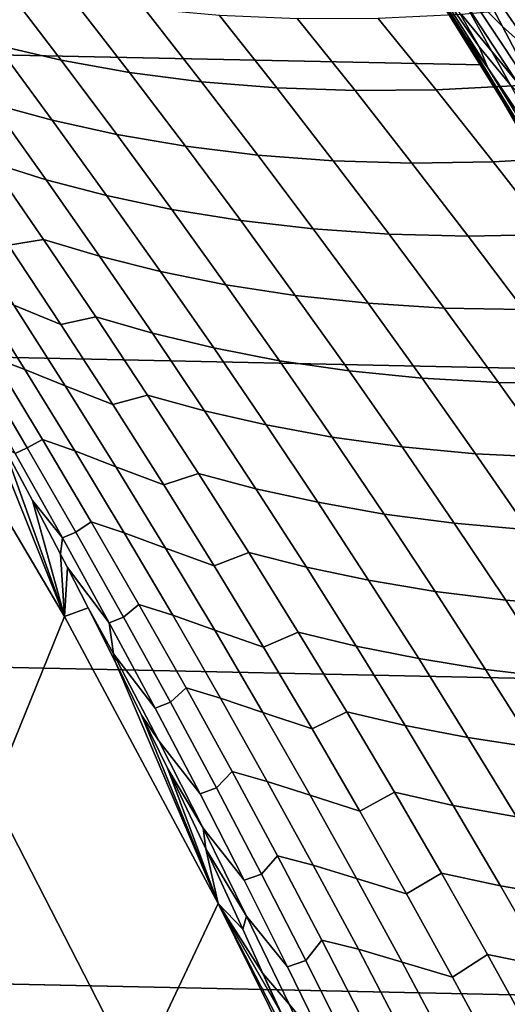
# Model space of a CAD drawing. Header units: metres. Extents: x -29 to 117, y -464 to 29.
# Tile 250 of 362: x 23.14 to 24.81, y 11.75 to 15.13. Entities that reach past the tile are written whole.
import ezdxf

# ---------------------------------------------------------------- set-up
doc = ezdxf.new("R2010")
doc.units = ezdxf.units.M
doc.layers.add('solid_24_501_056_XXX', color=7, linetype='CONTINUOUS')

msp = doc.modelspace()

# ---------------------------------------------------------------- linework, layer by layer
at = {"layer": 'solid_24_501_056_XXX'}
for points in [[(24.71983, 14.971294, -99.5), (-24.071438, 15.992999, -99.5), (-23.380772, 16.986727, -99.5), (24.071438, 15.992999, -99.5)], [(25.325327, 13.922554, -99.5), (-24.71983, 14.971294, -99.5), (-24.071438, 15.992999, -99.5), (24.71983, 14.971294, -99.5)], [(24.071438, 15.992999, -99.5), (24.212317, 15.778903, 20), (24.853973, 14.747542, 20), (24.71983, 14.971294, -99.5)], [(24.944613, 14.593246, 20.670803), (24.853973, 14.747542, 20), (24.212317, 15.778903, 20), (24.762983, 14.898985, 20.912537)], [(24.59107, 15.180589, 21.14167), (24.762983, 14.898985, 20.912537), (24.212317, 15.778903, 20)], [(24.66395, 15.067829, 21.335529), (24.574821, 15.206829, 21.163338), (24.379984, 15.516631, 21.423212), (24.411617, 15.467916, 21.526861)], [(24.637966, 15.392096, 23.173458), (24.791325, 15.102768, 22.793447), (24.669819, 15.223698, 22.617903), (24.512144, 15.509732, 22.999296)], [(24.74058, 14.961284, 21.529577), (24.66395, 15.067829, 21.335529), (24.411617, 15.467916, 21.526861), (24.491007, 15.354578, 21.717525)], [(24.547029, 15.319314, 22.186646), (24.711639, 15.033134, 21.806177), (24.491007, 15.354578, 21.717525), (24.434204, 15.461577, 22.014288)], [(24.677137, 15.408366, 23.413811), (24.962605, 14.999647, 23.205166), (24.911909, 14.994606, 22.972549), (24.637966, 15.392096, 23.173458)], [(25.092722, 14.899416, 23.382084), (24.962605, 14.999647, 23.205166), (24.677137, 15.408366, 23.413811), (24.812458, 15.298845, 23.585964)], [(24.637966, 15.392096, 23.173458), (24.911909, 14.994606, 22.972549), (24.791325, 15.102768, 22.793447)], [(24.711639, 15.033134, 21.806177), (24.74058, 14.961284, 21.529577), (24.491007, 15.354578, 21.717525)], [(24.655895, 15.194814, 22.365557), (24.816708, 14.90447, 21.985708), (24.711639, 15.033134, 21.806177), (24.547029, 15.319314, 22.186646)], [(23.060789, 15.038675, 79.30204), (23.281185, 14.987512, 78.984665), (23.088495, 15.240313, 78.84655), (22.86915, 15.293427, 79.164291)], [(23.281185, 14.987512, 78.984665), (23.515211, 14.945214, 78.675377), (23.321503, 15.196148, 78.536789), (23.088495, 15.240313, 78.84655)], [(24.66395, 15.067829, 21.335529), (24.59107, 15.180589, 21.14167), (24.574821, 15.206829, 21.163338)], [(24.669819, 15.223698, 22.617903), (24.949635, 14.801548, 22.411556), (24.919804, 14.790785, 22.170139), (24.655895, 15.194814, 22.365557)], [(24.791325, 15.102768, 22.793447), (24.949635, 14.801548, 22.411556), (24.669819, 15.223698, 22.617903)], [(23.515211, 14.945214, 78.675377), (23.761202, 14.913521, 78.37394), (23.566471, 15.162694, 78.234756), (23.321503, 15.196148, 78.536789)], [(24.66395, 15.067829, 21.335529), (24.841333, 14.769317, 20.952478), (24.762983, 14.898985, 20.912537), (24.59107, 15.180589, 21.14167)], [(24.849771, 14.900469, 77.255623), (25.143456, 14.928031, 76.999481), (24.94338, 15.170284, 76.855003), (24.650826, 15.143827, 77.112534)], [(24.655895, 15.194814, 22.365557), (24.919804, 14.790785, 22.170139), (24.816708, 14.90447, 21.985708)], [(23.761202, 14.913521, 78.37394), (24.018854, 14.892291, 78.081131), (23.823109, 15.139813, 77.9412), (23.566471, 15.162694, 78.234756)], [(24.018854, 14.892291, 78.081131), (24.28661, 14.882935, 77.796806), (24.089823, 15.128933, 77.655983), (23.823109, 15.139813, 77.9412)], [(24.563919, 14.885473, 77.521553), (24.849771, 14.900469, 77.255623), (24.650826, 15.143827, 77.112534), (24.366072, 15.130081, 77.379677)], [(24.28661, 14.882935, 77.796806), (24.563919, 14.885473, 77.521553), (24.366072, 15.130081, 77.379677), (24.089823, 15.128933, 77.655983)], [(24.911909, 14.994606, 22.972549), (25.064816, 14.692031, 22.592903), (24.949635, 14.801548, 22.411556), (24.791325, 15.102768, 22.793447)], [(23.043949, 14.838155, 79.763115), (23.250057, 14.78215, 79.437637), (23.060789, 15.038675, 79.30204), (22.85581, 15.09666, 79.627831)], [(23.250057, 14.78215, 79.437637), (23.471512, 14.732909, 79.120644), (23.281185, 14.987512, 78.984665), (23.060789, 15.038675, 79.30204)], [(24.66395, 15.067829, 21.335529), (24.911079, 14.66452, 21.149147), (24.841333, 14.769317, 20.952478)], [(24.985064, 14.564855, 21.346441), (24.911079, 14.66452, 21.149147), (24.66395, 15.067829, 21.335529), (24.74058, 14.961284, 21.529577)], [(24.816708, 14.90447, 21.985708), (24.982983, 14.600865, 21.603817), (24.74058, 14.961284, 21.529577), (24.711639, 15.033134, 21.806177)], [(25.886116, 12.849844, -99.5), (-25.325327, 13.922554, -99.5), (-24.71983, 14.971294, -99.5), (25.325327, 13.922554, -99.5)], [(23.471512, 14.732909, 79.120644), (23.706562, 14.69245, 78.811852), (23.515211, 14.945214, 78.675377), (23.281185, 14.987512, 78.984665)], [(24.71983, 14.971294, -99.5), (24.853973, 14.747542, 20), (25.451727, 13.690129, 20), (25.325327, 13.922554, -99.5)], [(23.706562, 14.69245, 78.811852), (23.953581, 14.662483, 78.511055), (23.761202, 14.913521, 78.37394), (23.515211, 14.945214, 78.675377)], [(24.982983, 14.600865, 21.603817), (24.985064, 14.564855, 21.346441), (24.74058, 14.961284, 21.529577)], [(23.038683, 14.637563, 80.229691), (23.229668, 14.57792, 79.896202), (23.043949, 14.838155, 79.763115), (22.854185, 14.89979, 80.096886)], [(23.953581, 14.662483, 78.511055), (24.212255, 14.642869, 78.219002), (24.018854, 14.892291, 78.081131), (23.761202, 14.913521, 78.37394)], [(24.759438, 14.638881, 77.661423), (25.046391, 14.655079, 77.396729), (24.849771, 14.900469, 77.255623), (24.563919, 14.885473, 77.521553)], [(24.212255, 14.642869, 78.219002), (24.481056, 14.634994, 77.9356), (24.28661, 14.882935, 77.796806), (24.018854, 14.892291, 78.081131)], [(24.481056, 14.634994, 77.9356), (24.759438, 14.638881, 77.661423), (24.563919, 14.885473, 77.521553), (24.28661, 14.882935, 77.796806)], [(24.841333, 14.769317, 20.952478), (24.944613, 14.593246, 20.670803), (24.762983, 14.898985, 20.912537)], [(23.229668, 14.57792, 79.896202), (23.436911, 14.52387, 79.571053), (23.250057, 14.78215, 79.437637), (23.043949, 14.838155, 79.763115)], [(23.436911, 14.52387, 79.571053), (23.659424, 14.476522, 79.254471), (23.471512, 14.732909, 79.120644), (23.250057, 14.78215, 79.437637)], [(23.659424, 14.476522, 79.254471), (23.895504, 14.437869, 78.94619), (23.706562, 14.69245, 78.811852), (23.471512, 14.732909, 79.120644)], [(23.895504, 14.437869, 78.94619), (24.143555, 14.409595, 78.646049), (23.953581, 14.662483, 78.511055), (23.706562, 14.69245, 78.811852)], [(23.100597, 14.353715, 80.741165), (23.220711, 14.37365, 80.360252), (23.038683, 14.637563, 80.229691), (22.918047, 14.623959, 80.609673)], [(23.220711, 14.37365, 80.360252), (23.412918, 14.315975, 80.027061), (23.229668, 14.57792, 79.896202), (23.038683, 14.637563, 80.229691)], [(24.143555, 14.409595, 78.646049), (24.403259, 14.391559, 78.35479), (24.212255, 14.642869, 78.219002), (23.953581, 14.662483, 78.511055)], [(24.403259, 14.391559, 78.35479), (24.673113, 14.385126, 78.072319), (24.481056, 14.634994, 77.9356), (24.212255, 14.642869, 78.219002)], [(24.673113, 14.385126, 78.072319), (24.95257, 14.390315, 77.79924), (24.759438, 14.638881, 77.661423), (24.481056, 14.634994, 77.9356)], [(24.95257, 14.390315, 77.79924), (25.240635, 14.407668, 77.535805), (25.046391, 14.655079, 77.396729), (24.759438, 14.638881, 77.661423)], [(23.412918, 14.315975, 80.027061), (23.621294, 14.26385, 79.702271), (23.436911, 14.52387, 79.571053), (23.229668, 14.57792, 79.896202)], [(23.621294, 14.26385, 79.702271), (23.844873, 14.218369, 79.386116), (23.659424, 14.476522, 79.254471), (23.436911, 14.52387, 79.571053)], [(23.844873, 14.218369, 79.386116), (24.081987, 14.181491, 79.078377), (23.895504, 14.437869, 78.94619), (23.659424, 14.476522, 79.254471)], [(24.081987, 14.181491, 79.078377), (24.331076, 14.154875, 78.778908), (24.143555, 14.409595, 78.646049), (23.895504, 14.437869, 78.94619)], [(23.11915, 14.148076, 81.217545), (23.28054, 14.081786, 80.8703), (23.100597, 14.353715, 80.741165), (22.940584, 14.422049, 81.0886)], [(24.331076, 14.154875, 78.778908), (24.591814, 14.138376, 78.488457), (24.403259, 14.391559, 78.35479), (24.143555, 14.409595, 78.646049)], [(23.28054, 14.081786, 80.8703), (23.400219, 14.108068, 80.488548), (23.220711, 14.37365, 80.360252), (23.100597, 14.353715, 80.741165)], [(23.400219, 14.108068, 80.488548), (23.593649, 14.052337, 80.15567), (23.412918, 14.315975, 80.027061), (23.220711, 14.37365, 80.360252)], [(24.591814, 14.138376, 78.488457), (24.862726, 14.133343, 78.206947), (24.673113, 14.385126, 78.072319), (24.403259, 14.391559, 78.35479)], [(24.862726, 14.133343, 78.206947), (25.143265, 14.139789, 77.934982), (24.95257, 14.390315, 77.79924), (24.673113, 14.385126, 78.072319)], [(23.593649, 14.052337, 80.15567), (23.803162, 14.002111, 79.831253), (23.621294, 14.26385, 79.702271), (23.412918, 14.315975, 80.027061)], [(23.803162, 14.002111, 79.831253), (24.027807, 13.958467, 79.515549), (23.844873, 14.218369, 79.386116), (23.621294, 14.26385, 79.702271)], [(23.047947, 13.969633, 82.077042), (23.157036, 13.92876, 81.7033), (22.982862, 14.206224, 81.577141), (22.876024, 14.248646, 81.951569)], [(23.157036, 13.92876, 81.7033), (23.295065, 13.872459, 81.344086), (23.11915, 14.148076, 81.217545), (22.982862, 14.206224, 81.577141)], [(24.027807, 13.958467, 79.515549), (24.265959, 13.923329, 79.208374), (24.081987, 14.181491, 79.078377), (23.844873, 14.218369, 79.386116)], [(24.265959, 13.923329, 79.208374), (24.51609, 13.898335, 78.909599), (24.331076, 14.154875, 78.778908), (24.081987, 14.181491, 79.078377)], [(23.295065, 13.872459, 81.344086), (23.457827, 13.808193, 80.997055), (23.28054, 14.081786, 80.8703), (23.11915, 14.148076, 81.217545)], [(24.51609, 13.898335, 78.909599), (24.777866, 13.883335, 78.619972), (24.591814, 14.138376, 78.488457), (24.331076, 14.154875, 78.778908)], [(24.777866, 13.883335, 78.619972), (25.049845, 13.879658, 78.339455), (24.862726, 14.133343, 78.206947), (24.591814, 14.138376, 78.488457)], [(23.457827, 13.808193, 80.997055), (23.57716, 13.84084, 80.614548), (23.400219, 14.108068, 80.488548), (23.28054, 14.081786, 80.8703)], [(23.57716, 13.84084, 80.614548), (23.771812, 13.787025, 80.282005), (23.593649, 14.052337, 80.15567), (23.400219, 14.108068, 80.488548)], [(22.725927, 14.043554, 84.956604), (22.508829, 13.412352, 92.171654), (23.043867, 12.470717, 92.171654), (23.292183, 13.082944, 84.956604)], [(22.985729, 13.848317, 83.148438), (22.884272, 14.032811, 83.008842), (22.725927, 14.043554, 84.956604), (23.292183, 13.082944, 84.956604)], [(23.771812, 13.787025, 80.282005), (23.982462, 13.73867, 79.957985), (23.803162, 14.002111, 79.831253), (23.593649, 14.052337, 80.15567)], [(23.982462, 13.73867, 79.957985), (24.208178, 13.696831, 79.642754), (24.027807, 13.958467, 79.515549), (23.803162, 14.002111, 79.831253)], [(23.164772, 13.659955, 82.609024), (23.217188, 13.689048, 82.200081), (23.047947, 13.969633, 82.077042), (22.995663, 13.947227, 82.485161)], [(23.217188, 13.689048, 82.200081), (23.328514, 13.649695, 81.827034), (23.157036, 13.92876, 81.7033), (23.047947, 13.969633, 82.077042)], [(24.208178, 13.696831, 79.642754), (24.447371, 13.663401, 79.336151), (24.265959, 13.923329, 79.208374), (24.027807, 13.958467, 79.515549)], [(26.401428, 11.754766, -99.5), (-25.886116, 12.849844, -99.5), (-25.325327, 13.922554, -99.5), (25.886116, 12.849844, -99.5)], [(23.123865, 13.640577, 83.018929), (23.164772, 13.659955, 82.609024), (22.995663, 13.947227, 82.485161), (22.958601, 13.928262, 82.896866)], [(23.328514, 13.649695, 81.827034), (23.468273, 13.595221, 81.468208), (23.295065, 13.872459, 81.344086), (23.157036, 13.92876, 81.7033)], [(24.447371, 13.663401, 79.336151), (24.698547, 13.639989, 79.038101), (24.51609, 13.898335, 78.909599), (24.265959, 13.923329, 79.208374)], [(24.698547, 13.639989, 79.038101), (24.961367, 13.626448, 78.749321), (24.777866, 13.883335, 78.619972), (24.51609, 13.898335, 78.909599)], [(23.468273, 13.595221, 81.468208), (23.632404, 13.532954, 81.121399), (23.457827, 13.808193, 80.997055), (23.295065, 13.872459, 81.344086)], [(24.961367, 13.626448, 78.749321), (25.234413, 13.624083, 78.469803), (25.049845, 13.879658, 78.339455), (24.777866, 13.883335, 78.619972)], [(23.085342, 13.664006, 83.28537), (22.985729, 13.848317, 83.148438), (23.292183, 13.082944, 84.956604)], [(23.632404, 13.532954, 81.121399), (23.751482, 13.571982, 80.738235), (23.57716, 13.84084, 80.614548), (23.457827, 13.808193, 80.997055)], [(23.751482, 13.571982, 80.738235), (23.947355, 13.520058, 80.406044), (23.771812, 13.787025, 80.282005), (23.57716, 13.84084, 80.614548)], [(23.947355, 13.520058, 80.406044), (24.159142, 13.473544, 80.082436), (23.982462, 13.73867, 79.957985), (23.771812, 13.787025, 80.282005)], [(24.159142, 13.473544, 80.082436), (24.385929, 13.433478, 79.7677), (24.208178, 13.696831, 79.642754), (23.982462, 13.73867, 79.957985)], [(23.331062, 13.37111, 82.730339), (23.383698, 13.40691, 82.320663), (23.217188, 13.689048, 82.200081), (23.164772, 13.659955, 82.609024)], [(23.383698, 13.40691, 82.320663), (23.497244, 13.369053, 81.948311), (23.328514, 13.649695, 81.827034), (23.217188, 13.689048, 82.200081)], [(24.385929, 13.433478, 79.7677), (24.626167, 13.401721, 79.4617), (24.447371, 13.663401, 79.336151), (24.208178, 13.696831, 79.642754)], [(23.183134, 13.479875, 83.419708), (23.085342, 13.664006, 83.28537), (23.292183, 13.082944, 84.956604)], [(23.286348, 13.351363, 83.138474), (23.123865, 13.640577, 83.018929), (23.085342, 13.664006, 83.28537), (23.183134, 13.479875, 83.419708)], [(23.286348, 13.351363, 83.138474), (23.331062, 13.37111, 82.730339), (23.164772, 13.659955, 82.609024), (23.123865, 13.640577, 83.018929)], [(24.626167, 13.401721, 79.4617), (24.878393, 13.379854, 79.164383), (24.698547, 13.639989, 79.038101), (24.447371, 13.663401, 79.336151)], [(23.497244, 13.369053, 81.948311), (23.638725, 13.316379, 81.58989), (23.468273, 13.595221, 81.468208), (23.328514, 13.649695, 81.827034)], [(24.878393, 13.379854, 79.164383), (25.14226, 13.367729, 78.876472), (24.961367, 13.626448, 78.749321), (24.698547, 13.639989, 79.038101)], [(23.638725, 13.316379, 81.58989), (23.80422, 13.25609, 81.243317), (23.632404, 13.532954, 81.121399), (23.468273, 13.595221, 81.468208)], [(23.80422, 13.25609, 81.243317), (23.923136, 13.301513, 80.859589), (23.751482, 13.571982, 80.738235), (23.632404, 13.532954, 81.121399)], [(23.923136, 13.301513, 80.859589), (24.120228, 13.251451, 80.527771), (23.947355, 13.520058, 80.406044), (23.751482, 13.571982, 80.738235)], [(24.120228, 13.251451, 80.527771), (24.333153, 13.20675, 80.204597), (24.159142, 13.473544, 80.082436), (23.947355, 13.520058, 80.406044)], [(23.279135, 13.295913, 83.551529), (23.183134, 13.479875, 83.419708), (23.292183, 13.082944, 84.956604)], [(23.286348, 13.351363, 83.138474), (23.183134, 13.479875, 83.419708), (23.279135, 13.295913, 83.551529)], [(24.333153, 13.20675, 80.204597), (24.561014, 13.168425, 79.890366), (24.385929, 13.433478, 79.7677), (24.159142, 13.473544, 80.082436)], [(24.561014, 13.168425, 79.890366), (24.802298, 13.138305, 79.584991), (24.626167, 13.401721, 79.4617), (24.385929, 13.433478, 79.7677)], [(23.49448, 13.08072, 82.849098), (23.547424, 13.123243, 82.438774), (23.383698, 13.40691, 82.320663), (23.331062, 13.37111, 82.730339)], [(23.547424, 13.123243, 82.438774), (23.663177, 13.086852, 82.067123), (23.497244, 13.369053, 81.948311), (23.383698, 13.40691, 82.320663)], [(24.802298, 13.138305, 79.584991), (25.055576, 13.117944, 79.288429), (24.878393, 13.379854, 79.164383), (24.626167, 13.401721, 79.4617)], [(23.446001, 13.060657, 83.255478), (23.286348, 13.351363, 83.138474), (23.279135, 13.295913, 83.551529), (23.302452, 13.250739, 83.583542)], [(23.446001, 13.060657, 83.255478), (23.49448, 13.08072, 82.849098), (23.331062, 13.37111, 82.730339), (23.286348, 13.351363, 83.138474)], [(23.663177, 13.086852, 82.067123), (23.806368, 13.035954, 81.709122), (23.638725, 13.316379, 81.58989), (23.497244, 13.369053, 81.948311)], [(23.806368, 13.035954, 81.709122), (23.973223, 12.977621, 81.362793), (23.80422, 13.25609, 81.243317), (23.638725, 13.316379, 81.58989)], [(23.302452, 13.250739, 83.583542), (23.279135, 13.295913, 83.551529), (23.292183, 13.082944, 84.956604)], [(23.973223, 12.977621, 81.362793), (24.09207, 13.029451, 80.978592), (23.923136, 13.301513, 80.859589), (23.80422, 13.25609, 81.243317)], [(24.09207, 13.029451, 80.978592), (24.290379, 12.981224, 80.647156), (24.120228, 13.251451, 80.527771), (23.923136, 13.301513, 80.859589)], [(23.373369, 13.112114, 83.680923), (23.302452, 13.250739, 83.583542), (23.292183, 13.082944, 84.956604)], [(23.446001, 13.060657, 83.255478), (23.302452, 13.250739, 83.583542), (23.373369, 13.112114, 83.680923), (23.460085, 12.954483, 83.699844)], [(24.290379, 12.981224, 80.647156), (24.504442, 12.938305, 80.324432), (24.333153, 13.20675, 80.204597), (24.120228, 13.251451, 80.527771)], [(24.504442, 12.938305, 80.324432), (24.733377, 12.901687, 80.010735), (24.561014, 13.168425, 79.890366), (24.333153, 13.20675, 80.204597)], [(24.733377, 12.901687, 80.010735), (24.975708, 12.873167, 79.705994), (24.802298, 13.138305, 79.584991), (24.561014, 13.168425, 79.890366)], [(23.654976, 12.788827, 82.965271), (23.708321, 12.838082, 82.554398), (23.547424, 13.123243, 82.438774), (23.49448, 13.08072, 82.849098)], [(23.708321, 12.838082, 82.554398), (23.826258, 12.803124, 82.183449), (23.663177, 13.086852, 82.067123), (23.547424, 13.123243, 82.438774)], [(24.975708, 12.873167, 79.705994), (25.230043, 12.854271, 79.41021), (25.055576, 13.117944, 79.288429), (24.802298, 13.138305, 79.584991)], [(23.292183, 13.082944, 84.956604), (23.043867, 12.470717, 92.171654), (23.539534, 11.507777, 92.171654), (23.817858, 12.09954, 84.956604)], [(23.465862, 12.928469, 83.807953), (23.373369, 13.112114, 83.680923), (23.292183, 13.082944, 84.956604), (23.817858, 12.09954, 84.956604)], [(23.460085, 12.954483, 83.699844), (23.373369, 13.112114, 83.680923), (23.465862, 12.928469, 83.807953)], [(23.60277, 12.768496, 83.369911), (23.654976, 12.788827, 82.965271), (23.49448, 13.08072, 82.849098), (23.446001, 13.060657, 83.255478)], [(23.826258, 12.803124, 82.183449), (23.971148, 12.753976, 81.825867), (23.806368, 13.035954, 81.709122), (23.663177, 13.086852, 82.067123)], [(23.460085, 12.954483, 83.699844), (23.60277, 12.768496, 83.369911), (23.446001, 13.060657, 83.255478)], [(23.971148, 12.753976, 81.825867), (24.139357, 12.697573, 81.479813), (23.973223, 12.977621, 81.362793), (23.806368, 13.035954, 81.709122)], [(24.139357, 12.697573, 81.479813), (24.258232, 12.755816, 81.095222), (24.09207, 13.029451, 80.978592), (23.973223, 12.977621, 81.362793)], [(24.258232, 12.755816, 81.095222), (24.457756, 12.709395, 80.764191), (24.290379, 12.981224, 80.647156), (24.09207, 13.029451, 80.978592)], [(24.457756, 12.709395, 80.764191), (24.672956, 12.668225, 80.441933), (24.504442, 12.938305, 80.324432), (24.290379, 12.981224, 80.647156)], [(23.614832, 12.656677, 83.813728), (23.460085, 12.954483, 83.699844), (23.465862, 12.928469, 83.807953), (23.556637, 12.744969, 83.932709)], [(23.460085, 12.954483, 83.699844), (23.614832, 12.656677, 83.813728), (23.756609, 12.47492, 83.481758), (23.60277, 12.768496, 83.369911)], [(23.556637, 12.744969, 83.932709), (23.465862, 12.928469, 83.807953), (23.817858, 12.09954, 84.956604)], [(24.672956, 12.668225, 80.441933), (24.902967, 12.633281, 80.128784), (24.733377, 12.901687, 80.010735), (24.504442, 12.938305, 80.324432)], [(24.902967, 12.633281, 80.128784), (25.146349, 12.606323, 79.824699), (24.975708, 12.873167, 79.705994), (24.733377, 12.901687, 80.010735)], [(26.870518, 10.63886, -99.5), (-26.401428, 11.754766, -99.5), (-25.886116, 12.849844, -99.5), (26.401428, 11.754766, -99.5)], [(23.812496, 12.495468, 83.078827), (23.866331, 12.551465, 82.667503), (23.708321, 12.838082, 82.554398), (23.654976, 12.788827, 82.965271)], [(23.866331, 12.551465, 82.667503), (23.986435, 12.517909, 82.297256), (23.826258, 12.803124, 82.183449), (23.708321, 12.838082, 82.554398)], [(23.756609, 12.47492, 83.481758), (23.812496, 12.495468, 83.078827), (23.654976, 12.788827, 82.965271), (23.60277, 12.768496, 83.369911)], [(23.986435, 12.517909, 82.297256), (24.133013, 12.470481, 81.940109), (23.971148, 12.753976, 81.825867), (23.826258, 12.803124, 82.183449)], [(23.645718, 12.561605, 84.055267), (23.556637, 12.744969, 83.932709), (23.817858, 12.09954, 84.956604)], [(23.766579, 12.357468, 83.924942), (23.614832, 12.656677, 83.813728), (23.556637, 12.744969, 83.932709), (23.645718, 12.561605, 84.055267)], [(24.133013, 12.470481, 81.940109), (24.302567, 12.415981, 81.594337), (24.139357, 12.697573, 81.479813), (23.971148, 12.753976, 81.825867)], [(24.302567, 12.415981, 81.594337), (24.42157, 12.480641, 81.209457), (24.258232, 12.755816, 81.095222), (24.139357, 12.697573, 81.479813)], [(24.42157, 12.480641, 81.209457), (24.622305, 12.435995, 80.878845), (24.457756, 12.709395, 80.764191), (24.258232, 12.755816, 81.095222)], [(24.622305, 12.435995, 80.878845), (24.838642, 12.396542, 80.557068), (24.672956, 12.668225, 80.441933), (24.457756, 12.709395, 80.764191)], [(23.614832, 12.656677, 83.813728), (23.766579, 12.357468, 83.924942), (23.907467, 12.179967, 83.590996), (23.756609, 12.47492, 83.481758)], [(24.838642, 12.396542, 80.557068), (25.069727, 12.363235, 80.244484), (24.902967, 12.633281, 80.128784), (24.672956, 12.668225, 80.441933)], [(23.776207, 12.286798, 84.235115), (23.645718, 12.561605, 84.055267), (23.817858, 12.09954, 84.956604)], [(23.766579, 12.357468, 83.924942), (23.645718, 12.561605, 84.055267), (23.776207, 12.286798, 84.235115)], [(23.966988, 12.200685, 83.189751), (24.021408, 12.263429, 82.778069), (23.866331, 12.551465, 82.667503), (23.812496, 12.495468, 83.078827)], [(24.021408, 12.263429, 82.778069), (24.143658, 12.231243, 82.408524), (23.986435, 12.517909, 82.297256), (23.866331, 12.551465, 82.667503)], [(24.143658, 12.231243, 82.408524), (24.29191, 12.185509, 82.051819), (24.133013, 12.470481, 81.940109), (23.986435, 12.517909, 82.297256)], [(23.907467, 12.179967, 83.590996), (23.966988, 12.200685, 83.189751), (23.812496, 12.495468, 83.078827), (23.756609, 12.47492, 83.481758)], [(24.462801, 12.132886, 81.706337), (24.582029, 12.203959, 81.321274), (24.42157, 12.480641, 81.209457), (24.302567, 12.415981, 81.594337)], [(24.582029, 12.203959, 81.321274), (24.783972, 12.161057, 80.991096), (24.622305, 12.435995, 80.878845), (24.42157, 12.480641, 81.209457)], [(23.539534, 11.507777, 92.171654), (23.043867, 12.470717, 92.171654), (22.545155, 12.200828, 99.382652), (23.030094, 11.258727, 99.382652)], [(24.29191, 12.185509, 82.051819), (24.462801, 12.132886, 81.706337), (24.302567, 12.415981, 81.594337), (24.133013, 12.470481, 81.940109)], [(24.783972, 12.161057, 80.991096), (25.001444, 12.123287, 80.669815), (24.838642, 12.396542, 80.557068), (24.622305, 12.435995, 80.878845)], [(23.766579, 12.357468, 83.924942), (23.776207, 12.286798, 84.235115), (23.915277, 12.05689, 84.033485)], [(23.766579, 12.357468, 83.924942), (23.915277, 12.05689, 84.033485), (24.055294, 11.883674, 83.697609), (23.907467, 12.179967, 83.590996)], [(23.902929, 12.012506, 84.409714), (23.776207, 12.286798, 84.235115), (23.817858, 12.09954, 84.956604)], [(23.915277, 12.05689, 84.033485), (23.776207, 12.286798, 84.235115), (23.902929, 12.012506, 84.409714)], [(24.118402, 11.904513, 83.298019), (24.1735, 11.97401, 82.88607), (24.021408, 12.263429, 82.778069), (23.966988, 12.200685, 83.189751)], [(24.1735, 11.97401, 82.88607), (24.297873, 11.943163, 82.517227), (24.143658, 12.231243, 82.408524), (24.021408, 12.263429, 82.778069)], [(24.297873, 11.943163, 82.517227), (24.447783, 11.899095, 82.160973), (24.29191, 12.185509, 82.051819), (24.143658, 12.231243, 82.408524)], [(24.620005, 11.848322, 81.815804), (24.739557, 11.925807, 81.430641), (24.582029, 12.203959, 81.321274), (24.462801, 12.132886, 81.706337)], [(24.739557, 11.925807, 81.430641), (24.942703, 11.884617, 81.100906), (24.783972, 12.161057, 80.991096), (24.582029, 12.203959, 81.321274)], [(24.055294, 11.883674, 83.697609), (24.118402, 11.904513, 83.298019), (23.966988, 12.200685, 83.189751), (23.907467, 12.179967, 83.590996)], [(24.447783, 11.899095, 82.160973), (24.620005, 11.848322, 81.815804), (24.462801, 12.132886, 81.706337), (24.29191, 12.185509, 82.051819)], [(24.942703, 11.884617, 81.100906), (25.161304, 11.848495, 80.780144), (25.001444, 12.123287, 80.669815), (24.783972, 12.161057, 80.991096)], [(24.22456, 11.279913, 84.851906), (23.817858, 12.09954, 84.956604), (23.539534, 11.507777, 92.171654), (24.302216, 11.094334, 84.958641)], [(23.971544, 11.860768, 84.504128), (23.902929, 12.012506, 84.409714), (23.817858, 12.09954, 84.956604)], [(24.025923, 11.738829, 84.578911), (23.971544, 11.860768, 84.504128), (23.817858, 12.09954, 84.956604)], [(24.113161, 11.554799, 84.607368), (24.025923, 11.738829, 84.578911), (23.817858, 12.09954, 84.956604), (24.145267, 11.465734, 84.74295)], [(24.22456, 11.279913, 84.851906), (24.145267, 11.465734, 84.74295), (23.817858, 12.09954, 84.956604)], [(23.915277, 12.05689, 84.033485), (23.902929, 12.012506, 84.409714), (23.971544, 11.860768, 84.504128), (24.060877, 11.754985, 84.13932)], [(23.915277, 12.05689, 84.033485), (24.060877, 11.754985, 84.13932), (24.200043, 11.586075, 83.801559), (24.055294, 11.883674, 83.697609)], [(24.266685, 11.606992, 83.40361), (24.322556, 11.683247, 82.991486), (24.1735, 11.97401, 82.88607), (24.118402, 11.904513, 83.298019)], [(24.322556, 11.683247, 82.991486), (24.449028, 11.653707, 82.623352), (24.297873, 11.943163, 82.517227), (24.1735, 11.97401, 82.88607)], [(24.449028, 11.653707, 82.623352), (24.60058, 11.611274, 82.267555), (24.447783, 11.899095, 82.160973), (24.297873, 11.943163, 82.517227)], [(24.200043, 11.586075, 83.801559), (24.266685, 11.606992, 83.40361), (24.118402, 11.904513, 83.298019), (24.055294, 11.883674, 83.697609)], [(24.77412, 11.562325, 81.922707), (24.8941, 11.646217, 81.537537), (24.739557, 11.925807, 81.430641), (24.620005, 11.848322, 81.815804)], [(24.8941, 11.646217, 81.537537), (25.098444, 11.606708, 81.20826), (24.942703, 11.884617, 81.100906), (24.739557, 11.925807, 81.430641)], [(24.60058, 11.611274, 82.267555), (24.77412, 11.562325, 81.922707), (24.620005, 11.848322, 81.815804), (24.447783, 11.899095, 82.160973)], [(24.113161, 11.554799, 84.607368), (23.971544, 11.860768, 84.504128), (24.025923, 11.738829, 84.578911)], [(24.113161, 11.554799, 84.607368), (24.203327, 11.451785, 84.242439), (24.060877, 11.754985, 84.13932), (23.971544, 11.860768, 84.504128)], [(24.060877, 11.754985, 84.13932), (24.203327, 11.451785, 84.242439), (24.341663, 11.287208, 83.902847), (24.200043, 11.586075, 83.801559)]]:
    msp.add_3dface(points, dxfattribs=at)

doc.saveas('drawing.dxf')
